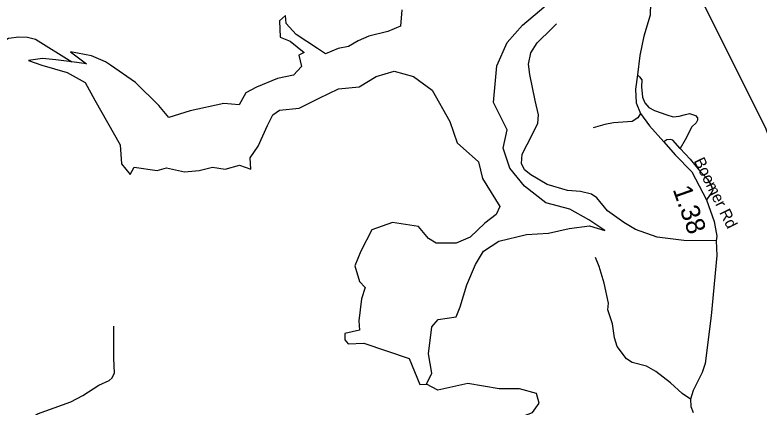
# Model space of a CAD drawing. Extents: x 1248224 to 1454986, y 825081 to 985870.
# Drawn here: x 1323376 to 1328284, y 858371 to 860958 of the extents above; entities that cross this region are included whole.
import ezdxf

# ---------------------------------------------------------------- set-up
doc = ezdxf.new("R2010")
doc.units = 0
for name, color, linetype in [('Exist Hydrographic Creek Single Shore', 7, 'Continuous'), ('Exist Hydrographic Misc Water Feature', 7, 'Continuous'), ('Exist Hydrographic Reservoir', 7, 'Continuous'), ('Exist Road Non-System Type 51', 7, 'Continuous'), ('Exist Road Secondary Mileage Hundredths English Label', 7, 'Continuous'), ('Exist Road Secondary Type 51 Attributed', 7, 'Continuous'), ('Exist Road Secondary Type 51 Label', 7, 'Continuous')]:
    doc.layers.add(name, color=color, linetype=linetype)

msp = doc.modelspace()

# ---------------------------------------------------------------- linework, layer by layer
at = {"layer": 'Exist Hydrographic Creek Single Shore'}
for points in [[(1328514.9, 858382.8), (1328392.9, 858529.6), (1328370.9, 858677.8), (1328440.9, 858817.5), (1328481.9, 859141.7), (1328393.9, 859278.1), (1328385.9, 859652.5), (1328420.9, 859743.8), (1328417.9, 859953.9), (1328329.6, 860203.1), (1327893.8, 861083.8), (1327830.9, 861450.5)], [(1325998.9, 857947.3), (1326169.8, 857853), (1326308.2, 857752.8), (1326373, 857758.7), (1326487.6, 857934.7), (1326595.4, 858107.4), (1326668.8, 858288.8), (1326789.6, 858336.2), (1326832.7, 858396.7), (1326815.5, 858461.4), (1326703.3, 858491.7), (1326569.5, 858491.7), (1326362.5, 858526.2), (1326164, 858483), (1326090.7, 858521.9)]]:
    msp.add_lwpolyline(points, dxfattribs=at)
at = {"layer": 'Exist Hydrographic Misc Water Feature'}
msp.add_lwpolyline([(1321432.7, 860074.5), (1321581.8, 860028.8), (1322198.8, 860022.9), (1322316.8, 860079.7), (1322512.7, 860266.2), (1322590.8, 860389.3), (1322691.7, 860430), (1323176.8, 860482.6), (1323202.1, 860493.3), (1323222, 860513.2), (1323242, 860546.5), (1323253.8, 860582.9), (1323265.8, 860740.2), (1323278.5, 860764.1), (1323298.4, 860782.4), (1323333.8, 860804.4), (1323401.4, 860814), (1323459.5, 860810.6), (1323512.6, 860797.4), (1323751.8, 860647.9)], dxfattribs=at)
at = {"layer": 'Exist Hydrographic Reservoir'}
for points in [[(1326152.9, 859452), (1326104.3, 859482.9), (1326038, 859562.5), (1325865.8, 859589), (1325728.8, 859540.4), (1325658.1, 859398.9), (1325618.4, 859301.7), (1325649.3, 859200), (1325684.6, 859160.2), (1325662.6, 859085), (1325644.9, 858939.2), (1325649.3, 858877.3), (1325552.1, 858855.2), (1325552.1, 858815.4), (1325574.2, 858788.8), (1325675.8, 858793.3), (1325976.2, 858691.6), (1326046.9, 858519.2), (1326090.7, 858521.9), (1326126.4, 858594.3), (1326104.3, 858722.5), (1326126.4, 858899.4), (1326166.2, 858948), (1326285.4, 858965.7), (1326311.9, 859032), (1326356.1, 859177.9), (1326413.5, 859310.5), (1326466.6, 859398.9), (1326568.2, 859465.2), (1326749.3, 859509.4), (1326895.1, 859518.3), (1327032, 859549.2), (1327164.5, 859566.9), (1327266.2, 859536), (1327160.1, 859606.7), (1327036.4, 859677.4), (1326877.4, 859717.2), (1326736, 859827.7), (1326638.8, 859947.1), (1326594.7, 860079.7), (1326621.2, 860199.1), (1326532.8, 860380.3), (1326554.9, 860621.1), (1326621.2, 860775.9), (1326722.8, 860890.8), (1326948.1, 861080.9)], [(1325927.3, 860990), (1325918.5, 860883.9), (1325834.5, 860848.5), (1325710.8, 860817.5), (1325640.1, 860786.6), (1325574.9, 860749.7), (1325508.7, 860736.4), (1325424.7, 860701.1), (1325371.7, 860736.4), (1325230.3, 860829.3), (1325164.1, 860900), (1325159.7, 860953.1), (1325119.9, 860917.7), (1325124.3, 860811.6), (1325190.6, 860785.1), (1325283.4, 860709.9), (1325248, 860692.2), (1325265.7, 860617.1), (1325212.7, 860559.6), (1325106.7, 860537.5), (1324969.7, 860480), (1324899, 860444.7), (1324854.8, 860365.1), (1324753.2, 860373.9), (1324532.4, 860325.3), (1324391, 860281.1), (1324324.7, 860360.7), (1324170.1, 860511), (1324006.7, 860625.9), (1323972.7, 860647.9), (1323879.9, 860687.7), (1323743, 860714.2), (1323849, 860634.6), (1323751.8, 860647.9), (1323645.8, 860661.2), (1323557.4, 860670), (1323464.7, 860656.7), (1323553, 860625.8), (1323720.9, 860577.2), (1323840.2, 860510.9), (1323902, 860395.9), (1324069.9, 860099.7), (1324078.7, 859975.9), (1324136.2, 859905.2), (1324162.7, 859953.8), (1324312.9, 859931.7), (1324374.7, 859949.4), (1324494, 859922.9), (1324591.2, 859931.7), (1324679.5, 859953.8), (1324763.5, 859940.6), (1324856.2, 859967.1), (1324931.3, 859940.6), (1324926.9, 860015.7), (1324979.9, 860090.9), (1325041.8, 860227.9), (1325077.1, 860298.7), (1325121.3, 860329.6), (1325249.4, 860342.9), (1325381.9, 860409.2), (1325510, 860471.1), (1325647, 860484.3), (1325757.4, 860550.6), (1325876.7, 860586), (1326004.8, 860550.6), (1326128.5, 860462.2), (1326243.4, 860254.4), (1326292, 860113), (1326433.3, 859989.2), (1326459.8, 859878.7), (1326574.7, 859693), (1326550.5, 859642.1), (1326475.4, 859584.6), (1326378.2, 859491.8), (1326285.4, 859452), (1326152.9, 859452)]]:
    msp.add_lwpolyline(points, dxfattribs=at)
at = {"layer": 'Exist Road Non-System Type 51'}
for points in [[(1328000.2, 859466.7), (1327787.6, 859468.8), (1327610.9, 859492), (1327467.8, 859542.5), (1327392, 859588.8), (1327284.7, 859664.6), (1327213.1, 859751), (1327177.4, 859776.2), (1327105.8, 859793.1), (1327019.5, 859799.4), (1326887, 859839.4), (1326777.5, 859902.6), (1326737.5, 859936.3), (1326716.5, 859978.4), (1326720.7, 860039.5), (1326754.4, 860102.7), (1326823.8, 860241.6), (1326828.4, 860299.4), (1326807.3, 860392.1), (1326771.6, 860564.8), (1326763.1, 860632.2), (1326777.9, 860708), (1326820, 860773.3), (1326916.8, 860868), (1326948.2, 860898.3)], [(1327482.2, 860562.5), (1327494.9, 860549.9), (1327509.6, 860528.9), (1327507.5, 860482.5), (1327513.8, 860415.1), (1327530.6, 860377.2), (1327555.9, 860347.7), (1327593.8, 860326.7), (1327675.8, 860299.3), (1327715.8, 860284.6), (1327755.8, 860288.8), (1327797.9, 860301.4), (1327825.2, 860307.7), (1327863.1, 860295.1), (1327877.8, 860278.3), (1327877.8, 860263.5), (1327869.4, 860246.7), (1327840, 860219.3), (1327795.8, 860133), (1327762.1, 860076.1)], [(1327501.2, 860306.9), (1327484.3, 860278.3), (1327446.5, 860255.1), (1327324.4, 860246.7), (1327265.5, 860234), (1327189.7, 860213)], [(1327762.1, 860076.1), (1327713.7, 860130.8), (1327699, 860135.1), (1327675.8, 860133), (1327654.8, 860120.3)], [(1327762.1, 860076.1), (1327829.1, 860005.2), (1327885.9, 859935.7), (1327942.7, 859874.6), (1327965.9, 859836.7), (1327978.5, 859803), (1327972.2, 859788.3), (1327957.5, 859767.2), (1327937.1, 859737.3)], [(1327832, 858422.5), (1327776.9, 858459.7), (1327699.1, 858531.3), (1327602.3, 858605), (1327541.2, 858640.8), (1327446.5, 858666.1), (1327408.7, 858689.3), (1327347.6, 858771.4), (1327330.8, 858828.2), (1327316.1, 858920.9), (1327286.6, 859011.5), (1327290.8, 859055.7), (1327261.4, 859188.4), (1327229.8, 859297.9), (1327204.8, 859358)], [(1322430, 857822.9), (1322547.5, 857820.2), (1322627.6, 857833.5), (1322726.5, 857876.3), (1322849.3, 857951.2), (1322905.4, 857961.8), (1323057.7, 857980.6), (1323092.4, 857985.9), (1323161.8, 858026), (1323225.9, 858076.8), (1323316.7, 858119.6), (1323362.2, 858149), (1323423.6, 858237.2), (1323479.2, 858295.2), (1323524.6, 858327.3), (1323743.7, 858404.8), (1323823.8, 858447.5), (1323930.2, 858516), (1323997, 858545.4), (1324018.3, 858564.1), (1324031.7, 858596.2), (1324029, 858692.4), (1324029, 858904.2)]]:
    msp.add_lwpolyline(points, dxfattribs=at)
at = {"layer": 'Exist Road Secondary Type 51 Attributed'}
msp.add_lwpolyline([(1327568.1, 861037), (1327564.8, 860956.7), (1327523, 860817.8), (1327497.9, 860688.9), (1327482.2, 860562.5), (1327469.4, 860468.1), (1327472.8, 860377.2), (1327501.2, 860306.9), (1327559.7, 860226.6), (1327654.8, 860120.3), (1327730.3, 860034.1), (1327839, 859922), (1327937.1, 859737.3), (1327987.2, 859595.1), (1328005.6, 859498), (1328000.2, 859466.7), (1328003.9, 859370.8), (1327967.2, 858972.2), (1327927, 858659.2), (1327907.3, 858598.2), (1327848.8, 858479.4), (1327832, 858422.5), (1327833.7, 858375.6), (1327848.8, 858335.5)], dxfattribs=at)

# ---------------------------------------------------------------- texts
at = {"layer": 'Exist Road Secondary Mileage Hundredths English Label'}
msp.add_text('1.38', height=125, rotation=289.4257, dxfattribs=at).set_placement((1327712.6, 859807.5))
at = {"layer": 'Exist Road Secondary Type 51 Label'}
msp.add_text('Boomer Rd', height=75, rotation=296.3781, dxfattribs=at).set_placement((1327851.3, 859994.8))

doc.saveas('drawing.dxf')
